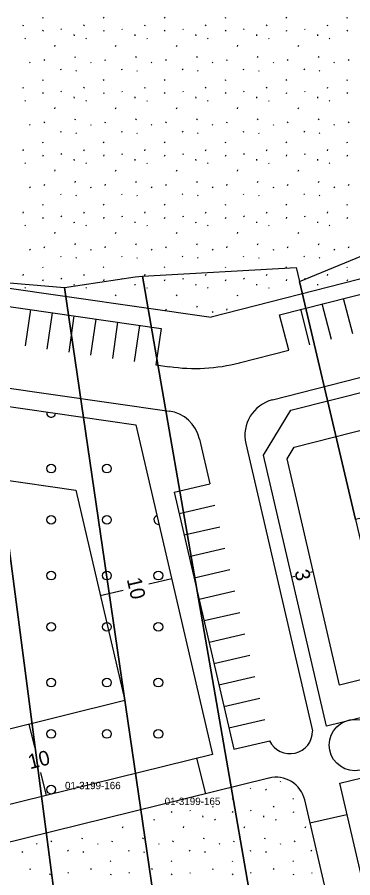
# Model space of a CAD drawing. Extents: x 419396 to 421519, y 4453567 to 4456767.
# Drawn here: x 420734.2 to 420779.9, y 4454509.3 to 4454626.7 of the extents above; entities that cross this region are included whole.
import ezdxf

# ---------------------------------------------------------------- set-up
doc = ezdxf.new("R2010")
doc.units = 0
for name, color, linetype in [('0_KADASTRO', 7, 'Continuous'), ('Level 20', 7, 'Continuous'), ('Level 28', 7, 'Continuous'), ('Level 29', 7, 'Continuous'), ('Level 41', 7, 'Continuous'), ('Level 45', 7, 'Continuous'), ('Level 55', 7, 'Continuous'), ('Level 62', 7, 'Continuous')]:
    doc.layers.add(name, color=color, linetype=linetype)

msp = doc.modelspace()

# ---------------------------------------------------------------- linework, layer by layer
at = {"layer": '0_KADASTRO'}
for points in [[(420772.63, 4454590.67), (420791.71, 4454598.53), (420811.87, 4454609.64), (420815.58, 4454610.06), (420819.08, 4454608.16), (420823.12, 4454593.39), (420826.61, 4454582.1), (420830.24, 4454569.83), (420819.46, 4454567.12), (420809.73, 4454564.96), (420781.04, 4454558.37), (420780.27, 4454558.19)], [(420700.02, 4454589.2), (420728.3, 4454590.91), (420741.39, 4454490.48), (420755.01, 4454491.22), (420760.8, 4454491.14), (420770.28, 4454414.41), (420737.81, 4454412.75), (420737.32, 4454424.69), (420737.17, 4454427.02), (420736.8, 4454440.33), (420736.79, 4454443.57), (420736.53, 4454449.88), (420735.04, 4454485.63), (420707.81, 4454489.19), (420700.8, 4454489.5)], [(420728.3, 4454590.91), (420740.64, 4454589.84), (420755.01, 4454491.22), (420741.39, 4454490.48)], [(420740.64, 4454589.84), (420750.24, 4454591.32), (420751.24, 4454591.38), (420768.78, 4454490.27), (420760.8, 4454491.14), (420755.01, 4454491.22)]]:
    msp.add_lwpolyline(points, close=True, dxfattribs=at)
msp.add_lwpolyline([(420768.78, 4454490.27), (420751.24, 4454591.38), (420772.2, 4454592.55), (420772.63, 4454590.67), (420780.27, 4454558.19), (420786.24, 4454532.73), (420787.63, 4454526.82), (420790.61, 4454514.19), (420793.59, 4454501.46)], dxfattribs=at)
at = {"layer": 'Level 20'}
for p, q in [((420771.91, 4454568.04), (420824.5, 4454581.5)), ((420770.95, 4454566.47), (420771.91, 4454568.04)), ((420778.11, 4454535.59), (420770.95, 4454566.47)), ((420729.79, 4454563.96), (420742.17, 4454562.18)), ((420742.17, 4454562.18), (420748.83, 4454533.49)), ((420774.53, 4454551.03), (420774.14, 4454550.94)), ((420755.24, 4454550.1), (420752.13, 4454549.37)), ((420771.61, 4454550.35), (420772, 4454550.44)), ((420833.44, 4454549.3), (420778.11, 4454535.59)), ((420745.5, 4454547.84), (420748.62, 4454548.56)), ((420748.83, 4454533.49), (420729.42, 4454528.68)), ((420735.78, 4454530.26), (420736.55, 4454527.15)), ((420738.18, 4454520.55), (420737.42, 4454523.66))]:
    msp.add_line(p, q, dxfattribs=at)
at = {"layer": 'Level 28'}
for p, q in [((420818.26, 4454600.55), (420760.62, 4454585.8)), ((420730.06, 4454590.19), (420760.62, 4454585.8)), ((420771.47, 4454573.09), (420826.07, 4454587.06)), ((420767.75, 4454566.98), (420771.47, 4454573.09)), ((420760.8, 4454526.15), (420729.31, 4454518.35)), ((420758.62, 4454525.61), (420759.83, 4454520.76)), ((420768.49, 4454522.91), (420729.26, 4454513.19)), ((420783.83, 4454497.68), (420778.14, 4454522.21)), ((420773.35, 4454519.93), (420778.6, 4454497.28)), ((420774.08, 4454516.79), (420779.12, 4454517.96))]:
    msp.add_line(p, q, dxfattribs=at)
msp.add_arc((420769.46, 4454519.03), 4, 13.0582, 103.9169, dxfattribs=at)
at = {"layer": 'Level 29'}
for p, q in [((420729.9, 4454574.05), (420750.37, 4454571.11)), ((420750.37, 4454571.11), (420760.8, 4454526.15)), ((420776.33, 4454530), (420767.75, 4454566.98)), ((420837.69, 4454545.21), (420776.33, 4454530)), ((420778.14, 4454522.21), (420839.83, 4454537.49))]:
    msp.add_line(p, q, dxfattribs=at)
at = {"layer": 'Level 41'}
for p, q in [((420737.63, 4454626.72), (420737.7, 4454626.61)), ((420745.92, 4454626.72), (420745.99, 4454626.61)), ((420754.21, 4454626.72), (420754.28, 4454626.61)), ((420762.51, 4454626.72), (420762.58, 4454626.61)), ((420770.8, 4454626.72), (420770.87, 4454626.61)), ((420779.09, 4454626.72), (420779.16, 4454626.61)), ((420734.99, 4454625.53), (420735.06, 4454625.68)), ((420737.68, 4454624.8), (420737.76, 4454624.96)), ((420740.15, 4454625.14), (420740.22, 4454625.03)), ((420743.28, 4454625.53), (420743.35, 4454625.68)), ((420745.98, 4454624.8), (420746.05, 4454624.96)), ((420748.44, 4454625.14), (420748.51, 4454625.03)), ((420751.57, 4454625.53), (420751.64, 4454625.68)), ((420754.27, 4454624.8), (420754.34, 4454624.96)), ((420756.74, 4454625.14), (420756.81, 4454625.03)), ((420759.86, 4454625.53), (420759.94, 4454625.68)), ((420762.56, 4454624.8), (420762.64, 4454624.96)), ((420765.03, 4454625.14), (420765.1, 4454625.03)), ((420768.16, 4454625.53), (420768.23, 4454625.68)), ((420770.86, 4454624.8), (420770.93, 4454624.96)), ((420773.32, 4454625.14), (420773.39, 4454625.03)), ((420776.45, 4454625.53), (420776.52, 4454625.68)), ((420779.15, 4454624.8), (420779.22, 4454624.96)), ((420735.24, 4454623.88), (420735.31, 4454623.77)), ((420741.91, 4454624.35), (420741.93, 4454624.19)), ((420743.54, 4454623.88), (420743.61, 4454623.77)), ((420750.2, 4454624.35), (420750.22, 4454624.19)), ((420751.83, 4454623.88), (420751.9, 4454623.77)), ((420758.49, 4454624.35), (420758.51, 4454624.19)), ((420760.12, 4454623.88), (420760.19, 4454623.77)), ((420766.79, 4454624.35), (420766.8, 4454624.19)), ((420768.42, 4454623.88), (420768.49, 4454623.77)), ((420775.08, 4454624.35), (420775.1, 4454624.19)), ((420776.71, 4454623.88), (420776.78, 4454623.77)), ((420739.3, 4454622.74), (420739.37, 4454622.9)), ((420747.59, 4454622.74), (420747.67, 4454622.9)), ((420755.89, 4454622.74), (420755.96, 4454622.9)), ((420764.18, 4454622.74), (420764.25, 4454622.9)), ((420772.47, 4454622.74), (420772.54, 4454622.9)), ((420735.87, 4454620.59), (420735.95, 4454620.48)), ((420737.86, 4454620.8), (420737.93, 4454620.96)), ((420742.07, 4454621.21), (420742.14, 4454621.37)), ((420744.17, 4454620.59), (420744.24, 4454620.48)), ((420746.16, 4454620.8), (420746.23, 4454620.96)), ((420750.37, 4454621.21), (420750.44, 4454621.37)), ((420752.46, 4454620.59), (420752.53, 4454620.48)), ((420754.45, 4454620.8), (420754.52, 4454620.96)), ((420758.66, 4454621.21), (420758.73, 4454621.37)), ((420760.75, 4454620.59), (420760.82, 4454620.48)), ((420762.74, 4454620.8), (420762.81, 4454620.96)), ((420766.95, 4454621.21), (420767.02, 4454621.37)), ((420769.05, 4454620.59), (420769.12, 4454620.48)), ((420771.03, 4454620.8), (420771.11, 4454620.96)), ((420775.24, 4454621.21), (420775.31, 4454621.37)), ((420777.34, 4454620.59), (420777.41, 4454620.48)), ((420779.33, 4454620.8), (420779.4, 4454620.96)), ((420740.08, 4454619.66), (420740.15, 4454619.55)), ((420742.18, 4454619.47), (420742.25, 4454619.36)), ((420748.38, 4454619.66), (420748.45, 4454619.55)), ((420750.47, 4454619.47), (420750.55, 4454619.36)), ((420756.67, 4454619.66), (420756.74, 4454619.55)), ((420758.77, 4454619.47), (420758.84, 4454619.36)), ((420764.96, 4454619.66), (420765.03, 4454619.55)), ((420767.06, 4454619.47), (420767.13, 4454619.36)), ((420773.25, 4454619.66), (420773.33, 4454619.55)), ((420775.35, 4454619.47), (420775.42, 4454619.36)), ((420737.63, 4454618.21), (420737.7, 4454618.1)), ((420745.92, 4454618.21), (420745.99, 4454618.1)), ((420754.21, 4454618.21), (420754.28, 4454618.1)), ((420762.51, 4454618.21), (420762.58, 4454618.1)), ((420770.8, 4454618.21), (420770.87, 4454618.1)), ((420779.09, 4454618.21), (420779.16, 4454618.1)), ((420734.99, 4454617.02), (420735.06, 4454617.17)), ((420743.28, 4454617.02), (420743.35, 4454617.17)), ((420751.57, 4454617.02), (420751.64, 4454617.17)), ((420759.86, 4454617.02), (420759.94, 4454617.17)), ((420768.16, 4454617.02), (420768.23, 4454617.17)), ((420776.45, 4454617.02), (420776.52, 4454617.17)), ((420737.68, 4454616.29), (420737.76, 4454616.45)), ((420740.15, 4454616.63), (420740.22, 4454616.52)), ((420741.91, 4454615.84), (420741.93, 4454615.68)), ((420745.98, 4454616.29), (420746.05, 4454616.45)), ((420748.44, 4454616.63), (420748.51, 4454616.52)), ((420750.2, 4454615.84), (420750.22, 4454615.68)), ((420754.27, 4454616.29), (420754.34, 4454616.45)), ((420756.74, 4454616.63), (420756.81, 4454616.52)), ((420758.49, 4454615.84), (420758.51, 4454615.68)), ((420762.56, 4454616.29), (420762.64, 4454616.45)), ((420765.03, 4454616.63), (420765.1, 4454616.52)), ((420766.79, 4454615.84), (420766.8, 4454615.68)), ((420770.86, 4454616.29), (420770.93, 4454616.45)), ((420773.32, 4454616.63), (420773.39, 4454616.52)), ((420775.08, 4454615.84), (420775.1, 4454615.68)), ((420779.15, 4454616.29), (420779.22, 4454616.45)), ((420735.24, 4454615.37), (420735.31, 4454615.26)), ((420739.3, 4454614.23), (420739.37, 4454614.39)), ((420743.54, 4454615.37), (420743.61, 4454615.26)), ((420747.59, 4454614.23), (420747.67, 4454614.39)), ((420751.83, 4454615.37), (420751.9, 4454615.26)), ((420755.89, 4454614.23), (420755.96, 4454614.39)), ((420760.12, 4454615.37), (420760.19, 4454615.26)), ((420764.18, 4454614.23), (420764.25, 4454614.39)), ((420768.42, 4454615.37), (420768.49, 4454615.26)), ((420772.47, 4454614.23), (420772.54, 4454614.39)), ((420776.71, 4454615.37), (420776.78, 4454615.26)), ((420735.87, 4454612.08), (420735.95, 4454611.97)), ((420737.86, 4454612.29), (420737.93, 4454612.45)), ((420742.07, 4454612.7), (420742.14, 4454612.86)), ((420744.17, 4454612.08), (420744.24, 4454611.97)), ((420746.16, 4454612.29), (420746.23, 4454612.45)), ((420750.37, 4454612.7), (420750.44, 4454612.86)), ((420752.46, 4454612.08), (420752.53, 4454611.97)), ((420754.45, 4454612.29), (420754.52, 4454612.45)), ((420758.66, 4454612.7), (420758.73, 4454612.86)), ((420760.75, 4454612.08), (420760.82, 4454611.97)), ((420762.74, 4454612.29), (420762.81, 4454612.45)), ((420766.95, 4454612.7), (420767.02, 4454612.86)), ((420769.05, 4454612.08), (420769.12, 4454611.97)), ((420771.03, 4454612.29), (420771.11, 4454612.45)), ((420775.24, 4454612.7), (420775.31, 4454612.86)), ((420777.34, 4454612.08), (420777.41, 4454611.97)), ((420779.33, 4454612.29), (420779.4, 4454612.45)), ((420740.08, 4454611.15), (420740.15, 4454611.04)), ((420742.18, 4454610.96), (420742.25, 4454610.85)), ((420748.38, 4454611.15), (420748.45, 4454611.04)), ((420750.47, 4454610.96), (420750.55, 4454610.85)), ((420756.67, 4454611.15), (420756.74, 4454611.04)), ((420758.77, 4454610.96), (420758.84, 4454610.85)), ((420764.96, 4454611.15), (420765.03, 4454611.04)), ((420767.06, 4454610.96), (420767.13, 4454610.85)), ((420773.25, 4454611.15), (420773.33, 4454611.04)), ((420775.35, 4454610.96), (420775.42, 4454610.85)), ((420737.63, 4454609.7), (420737.7, 4454609.59)), ((420745.92, 4454609.7), (420745.99, 4454609.59)), ((420754.21, 4454609.7), (420754.28, 4454609.59)), ((420762.51, 4454609.7), (420762.58, 4454609.59)), ((420770.8, 4454609.7), (420770.87, 4454609.59)), ((420779.09, 4454609.7), (420779.16, 4454609.59)), ((420734.99, 4454608.51), (420735.06, 4454608.66)), ((420743.28, 4454608.51), (420743.35, 4454608.66)), ((420751.57, 4454608.51), (420751.64, 4454608.66)), ((420759.86, 4454608.51), (420759.94, 4454608.66)), ((420768.16, 4454608.51), (420768.23, 4454608.66)), ((420776.45, 4454608.51), (420776.52, 4454608.66)), ((420737.68, 4454607.78), (420737.76, 4454607.94)), ((420740.15, 4454608.12), (420740.22, 4454608.01)), ((420745.98, 4454607.78), (420746.05, 4454607.94)), ((420748.44, 4454608.12), (420748.51, 4454608.01)), ((420754.27, 4454607.78), (420754.34, 4454607.94)), ((420756.74, 4454608.12), (420756.81, 4454608.01)), ((420762.56, 4454607.78), (420762.64, 4454607.94)), ((420765.03, 4454608.12), (420765.1, 4454608.01)), ((420770.86, 4454607.78), (420770.93, 4454607.94)), ((420773.32, 4454608.12), (420773.39, 4454608.01)), ((420779.15, 4454607.78), (420779.22, 4454607.94)), ((420735.24, 4454606.86), (420735.31, 4454606.75)), ((420741.91, 4454607.33), (420741.93, 4454607.17)), ((420743.54, 4454606.86), (420743.61, 4454606.75)), ((420750.2, 4454607.33), (420750.22, 4454607.17)), ((420751.83, 4454606.86), (420751.9, 4454606.75)), ((420758.49, 4454607.33), (420758.51, 4454607.17)), ((420760.12, 4454606.86), (420760.19, 4454606.75)), ((420766.79, 4454607.33), (420766.8, 4454607.17)), ((420768.42, 4454606.86), (420768.49, 4454606.75)), ((420775.08, 4454607.33), (420775.1, 4454607.17)), ((420776.71, 4454606.86), (420776.78, 4454606.75)), ((420739.3, 4454605.72), (420739.37, 4454605.88)), ((420747.59, 4454605.72), (420747.67, 4454605.88)), ((420755.89, 4454605.72), (420755.96, 4454605.88)), ((420764.18, 4454605.72), (420764.25, 4454605.88)), ((420772.47, 4454605.72), (420772.54, 4454605.88)), ((420737.86, 4454603.78), (420737.93, 4454603.94)), ((420742.07, 4454604.19), (420742.14, 4454604.35)), ((420746.16, 4454603.78), (420746.23, 4454603.94)), ((420750.37, 4454604.19), (420750.44, 4454604.35)), ((420754.45, 4454603.78), (420754.52, 4454603.94)), ((420758.66, 4454604.19), (420758.73, 4454604.35)), ((420762.74, 4454603.78), (420762.81, 4454603.94)), ((420766.95, 4454604.19), (420767.02, 4454604.35)), ((420771.03, 4454603.78), (420771.11, 4454603.94)), ((420775.24, 4454604.19), (420775.31, 4454604.35)), ((420779.33, 4454603.78), (420779.4, 4454603.94)), ((420735.87, 4454603.57), (420735.95, 4454603.46)), ((420740.08, 4454602.64), (420740.15, 4454602.53)), ((420744.17, 4454603.57), (420744.24, 4454603.46)), ((420748.38, 4454602.64), (420748.45, 4454602.53)), ((420752.46, 4454603.57), (420752.53, 4454603.46)), ((420756.67, 4454602.64), (420756.74, 4454602.53)), ((420760.75, 4454603.57), (420760.82, 4454603.46)), ((420764.96, 4454602.64), (420765.03, 4454602.53)), ((420769.05, 4454603.57), (420769.12, 4454603.46)), ((420773.25, 4454602.64), (420773.33, 4454602.53)), ((420777.34, 4454603.57), (420777.41, 4454603.46)), ((420742.18, 4454602.45), (420742.25, 4454602.34)), ((420750.47, 4454602.45), (420750.55, 4454602.34)), ((420758.77, 4454602.45), (420758.84, 4454602.34)), ((420767.06, 4454602.45), (420767.13, 4454602.34)), ((420775.35, 4454602.45), (420775.42, 4454602.34)), ((420737.63, 4454601.19), (420737.7, 4454601.08)), ((420745.92, 4454601.19), (420745.99, 4454601.08)), ((420754.21, 4454601.19), (420754.28, 4454601.08)), ((420762.51, 4454601.19), (420762.58, 4454601.08)), ((420770.8, 4454601.19), (420770.87, 4454601.08)), ((420779.09, 4454601.19), (420779.16, 4454601.08)), ((420734.99, 4454600), (420735.06, 4454600.15)), ((420737.68, 4454599.27), (420737.76, 4454599.43)), ((420740.15, 4454599.61), (420740.22, 4454599.5)), ((420743.28, 4454600), (420743.35, 4454600.15)), ((420745.98, 4454599.27), (420746.05, 4454599.43)), ((420748.44, 4454599.61), (420748.51, 4454599.5)), ((420751.57, 4454600), (420751.64, 4454600.15)), ((420754.27, 4454599.27), (420754.34, 4454599.43)), ((420756.74, 4454599.61), (420756.81, 4454599.5)), ((420759.86, 4454600), (420759.94, 4454600.15)), ((420762.56, 4454599.27), (420762.64, 4454599.43)), ((420765.03, 4454599.61), (420765.1, 4454599.5)), ((420768.16, 4454600), (420768.23, 4454600.15)), ((420770.86, 4454599.27), (420770.93, 4454599.43)), ((420773.32, 4454599.61), (420773.39, 4454599.5)), ((420776.45, 4454600), (420776.52, 4454600.15)), ((420779.15, 4454599.27), (420779.22, 4454599.43)), ((420735.24, 4454598.35), (420735.31, 4454598.24)), ((420741.91, 4454598.82), (420741.93, 4454598.66)), ((420743.54, 4454598.35), (420743.61, 4454598.24)), ((420750.2, 4454598.82), (420750.22, 4454598.66)), ((420751.83, 4454598.35), (420751.9, 4454598.24)), ((420758.49, 4454598.82), (420758.51, 4454598.66)), ((420760.12, 4454598.35), (420760.19, 4454598.24)), ((420766.79, 4454598.82), (420766.8, 4454598.66)), ((420768.42, 4454598.35), (420768.49, 4454598.24)), ((420775.08, 4454598.82), (420775.1, 4454598.66)), ((420776.71, 4454598.35), (420776.78, 4454598.24)), ((420739.3, 4454597.21), (420739.37, 4454597.37)), ((420747.59, 4454597.21), (420747.67, 4454597.37)), ((420755.89, 4454597.21), (420755.96, 4454597.37)), ((420764.18, 4454597.21), (420764.25, 4454597.37)), ((420772.47, 4454597.21), (420772.54, 4454597.37)), ((420742.07, 4454595.68), (420742.14, 4454595.84)), ((420750.37, 4454595.68), (420750.44, 4454595.84)), ((420758.66, 4454595.68), (420758.73, 4454595.84)), ((420766.95, 4454595.68), (420767.02, 4454595.84)), ((420775.24, 4454595.68), (420775.31, 4454595.84)), ((420735.87, 4454595.06), (420735.95, 4454594.95)), ((420737.86, 4454595.27), (420737.93, 4454595.43)), ((420744.17, 4454595.06), (420744.24, 4454594.95)), ((420746.16, 4454595.27), (420746.23, 4454595.43)), ((420752.46, 4454595.06), (420752.53, 4454594.95)), ((420754.45, 4454595.27), (420754.52, 4454595.43)), ((420760.75, 4454595.06), (420760.82, 4454594.95)), ((420762.74, 4454595.27), (420762.81, 4454595.43)), ((420769.05, 4454595.06), (420769.12, 4454594.95)), ((420771.03, 4454595.27), (420771.11, 4454595.43)), ((420777.34, 4454595.06), (420777.41, 4454594.95)), ((420779.33, 4454595.27), (420779.4, 4454595.43)), ((420740.08, 4454594.13), (420740.15, 4454594.02)), ((420742.18, 4454593.94), (420742.25, 4454593.83)), ((420748.38, 4454594.13), (420748.45, 4454594.02)), ((420750.47, 4454593.94), (420750.55, 4454593.83)), ((420756.67, 4454594.13), (420756.74, 4454594.02)), ((420758.77, 4454593.94), (420758.84, 4454593.83)), ((420764.96, 4454594.13), (420765.03, 4454594.02)), ((420767.06, 4454593.94), (420767.13, 4454593.83)), ((420773.25, 4454594.13), (420773.33, 4454594.02)), ((420775.35, 4454593.94), (420775.42, 4454593.83)), ((420737.63, 4454592.68), (420737.7, 4454592.57)), ((420745.92, 4454592.68), (420745.99, 4454592.57)), ((420754.21, 4454592.68), (420754.28, 4454592.57)), ((420762.51, 4454592.68), (420762.58, 4454592.57)), ((420770.8, 4454592.68), (420770.87, 4454592.57)), ((420779.09, 4454592.68), (420779.16, 4454592.57)), ((420734.99, 4454591.49), (420735.06, 4454591.64)), ((420737.68, 4454590.76), (420737.76, 4454590.92)), ((420740.15, 4454591.1), (420740.22, 4454590.99)), ((420743.28, 4454591.49), (420743.35, 4454591.64)), ((420745.98, 4454590.76), (420746.05, 4454590.92)), ((420748.44, 4454591.1), (420748.51, 4454590.99)), ((420751.57, 4454591.49), (420751.64, 4454591.64)), ((420754.27, 4454590.76), (420754.34, 4454590.92)), ((420756.74, 4454591.1), (420756.81, 4454590.99)), ((420759.86, 4454591.49), (420759.94, 4454591.64)), ((420762.56, 4454590.76), (420762.64, 4454590.92)), ((420765.03, 4454591.1), (420765.1, 4454590.99)), ((420768.16, 4454591.49), (420768.23, 4454591.64)), ((420770.86, 4454590.76), (420770.93, 4454590.92)), ((420773.32, 4454591.1), (420773.39, 4454590.99)), ((420776.45, 4454591.49), (420776.52, 4454591.64)), ((420779.15, 4454590.76), (420779.22, 4454590.92)), ((420735.24, 4454589.84), (420735.31, 4454589.73)), ((420741.91, 4454590.31), (420741.93, 4454590.15)), ((420743.54, 4454589.84), (420743.61, 4454589.73)), ((420750.2, 4454590.31), (420750.22, 4454590.15)), ((420751.83, 4454589.84), (420751.9, 4454589.73)), ((420758.49, 4454590.31), (420758.51, 4454590.15)), ((420760.12, 4454589.84), (420760.19, 4454589.73)), ((420766.79, 4454590.31), (420766.8, 4454590.15)), ((420768.42, 4454589.84), (420768.49, 4454589.73)), ((420775.08, 4454590.31), (420775.1, 4454590.15)), ((420739.37, 4454588.85), (420739.37, 4454588.86)), ((420747.59, 4454588.7), (420747.67, 4454588.86)), ((420755.89, 4454588.7), (420755.96, 4454588.86)), ((420764.18, 4454588.7), (420764.25, 4454588.86)), ((420772.54, 4454588.85), (420772.54, 4454588.86)), ((420750.41, 4454587.27), (420750.44, 4454587.33)), ((420754.45, 4454586.76), (420754.52, 4454586.92)), ((420758.66, 4454587.17), (420758.73, 4454587.33)), ((420760.75, 4454586.55), (420760.82, 4454586.44)), ((420762.74, 4454586.76), (420762.81, 4454586.92)), ((420770, 4454522.51), (420770.07, 4454522.4)), ((420765.92, 4454521.58), (420765.99, 4454521.47)), ((420768.02, 4454521.39), (420768.09, 4454521.28)), ((420763.46, 4454520.12), (420763.53, 4454520.02)), ((420771.75, 4454520.12), (420771.82, 4454520.02)), ((420752.53, 4454518.93), (420752.54, 4454518.96)), ((420755.23, 4454518.2), (420755.3, 4454518.36)), ((420757.69, 4454518.55), (420757.76, 4454518.44)), ((420760.82, 4454518.93), (420760.89, 4454519.09)), ((420763.52, 4454518.2), (420763.59, 4454518.36)), ((420765.98, 4454518.55), (420766.05, 4454518.44)), ((420769.11, 4454518.93), (420769.18, 4454519.09)), ((420771.81, 4454518.2), (420771.88, 4454518.36)), ((420751.16, 4454517.76), (420751.17, 4454517.6)), ((420752.79, 4454517.29), (420752.86, 4454517.18)), ((420759.45, 4454517.76), (420759.47, 4454517.6)), ((420761.08, 4454517.29), (420761.15, 4454517.18)), ((420767.74, 4454517.76), (420767.76, 4454517.6)), ((420769.37, 4454517.29), (420769.44, 4454517.18)), ((420748.55, 4454516.14), (420748.62, 4454516.3)), ((420756.84, 4454516.14), (420756.91, 4454516.3)), ((420765.13, 4454516.14), (420765.21, 4454516.3)), ((420773.43, 4454516.14), (420773.5, 4454516.3)), ((420743.03, 4454514.61), (420743.1, 4454514.77)), ((420751.32, 4454514.61), (420751.39, 4454514.77)), ((420759.61, 4454514.61), (420759.68, 4454514.77)), ((420767.91, 4454514.61), (420767.98, 4454514.77)), ((420736.83, 4454514), (420736.9, 4454513.89)), ((420738.82, 4454514.2), (420738.89, 4454514.36)), ((420745.12, 4454514), (420745.19, 4454513.89)), ((420747.11, 4454514.2), (420747.18, 4454514.36)), ((420753.42, 4454514), (420753.49, 4454513.89)), ((420755.4, 4454514.2), (420755.47, 4454514.36)), ((420761.71, 4454514), (420761.78, 4454513.89)), ((420763.7, 4454514.2), (420763.77, 4454514.36)), ((420770, 4454514), (420770.07, 4454513.89)), ((420771.99, 4454514.2), (420772.06, 4454514.36)), ((420734.84, 4454512.88), (420734.91, 4454512.77)), ((420741.04, 4454513.07), (420741.11, 4454512.96)), ((420743.14, 4454512.88), (420743.21, 4454512.77)), ((420749.33, 4454513.07), (420749.4, 4454512.96)), ((420751.43, 4454512.88), (420751.5, 4454512.77)), ((420757.62, 4454513.07), (420757.69, 4454512.96)), ((420759.72, 4454512.88), (420759.79, 4454512.77)), ((420765.92, 4454513.07), (420765.99, 4454512.96)), ((420768.02, 4454512.88), (420768.09, 4454512.77)), ((420774.21, 4454513.07), (420774.28, 4454512.96)), ((420738.58, 4454511.61), (420738.65, 4454511.51)), ((420746.87, 4454511.61), (420746.95, 4454511.51)), ((420755.17, 4454511.61), (420755.24, 4454511.51)), ((420763.46, 4454511.61), (420763.53, 4454511.51)), ((420771.75, 4454511.61), (420771.82, 4454511.51)), ((420735.94, 4454510.42), (420736.01, 4454510.58)), ((420741.1, 4454510.04), (420741.18, 4454509.93)), ((420744.23, 4454510.42), (420744.3, 4454510.58)), ((420749.4, 4454510.04), (420749.47, 4454509.93)), ((420752.53, 4454510.42), (420752.6, 4454510.58)), ((420757.69, 4454510.04), (420757.76, 4454509.93)), ((420760.82, 4454510.42), (420760.89, 4454510.58)), ((420765.98, 4454510.04), (420766.05, 4454509.93)), ((420769.11, 4454510.42), (420769.18, 4454510.58)), ((420774.28, 4454510.04), (420774.35, 4454509.93)), ((420738.64, 4454509.69), (420738.71, 4454509.85)), ((420746.93, 4454509.69), (420747, 4454509.85)), ((420755.23, 4454509.69), (420755.3, 4454509.85)), ((420763.52, 4454509.69), (420763.59, 4454509.85)), ((420771.81, 4454509.69), (420771.88, 4454509.85))]:
    msp.add_line(p, q, dxfattribs=at)
at = {"layer": 'Level 45'}
for centre in [(420738.81, 4454565.14), (420746.41, 4454565.14), (420738.81, 4454558.14), (420746.41, 4454558.14), (420738.81, 4454550.54), (420746.41, 4454550.54), (420753.41, 4454550.54), (420738.81, 4454543.54), (420746.41, 4454543.54), (420753.41, 4454543.54), (420738.81, 4454535.94), (420746.41, 4454535.94), (420753.41, 4454535.94), (420738.81, 4454528.94), (420746.41, 4454528.94), (420753.41, 4454528.94), (420738.81, 4454521.34)]:
    msp.add_circle(centre, 0.6, dxfattribs=at)
for centre, start, end in [((420738.81, 4454572.74), 169.1179, 354.5093), ((420753.41, 4454558.14), 106.0677, 280.0473)]:
    msp.add_arc(centre, 0.6, start, end, dxfattribs=at)
at = {"layer": 'Level 55'}
msp.add_circle((420780.2, 4454527.42), 3.5, dxfattribs=at)
at = {"layer": 'Level 62'}
for p, q in [((420768.97, 4454574.52), (420906.17, 4454609.63)), ((420769.94, 4454586.12), (420819.35, 4454598.76)), ((420730.04, 4454587.67), (420753.8, 4454584.25)), ((420776.99, 4454582.76), (420775.75, 4454587.61)), ((420779.9, 4454583.51), (420778.66, 4454588.35)), ((420735.98, 4454586.82), (420735.27, 4454581.87)), ((420738.95, 4454586.39), (420738.24, 4454581.44)), ((420774.08, 4454582.02), (420772.84, 4454586.87)), ((420741.92, 4454585.96), (420741.21, 4454581.01)), ((420744.89, 4454585.54), (420744.18, 4454580.59)), ((420747.86, 4454585.11), (420747.15, 4454580.16)), ((420771.18, 4454581.28), (420769.94, 4454586.12)), ((420750.83, 4454584.68), (420750.12, 4454579.73)), ((420753.8, 4454584.25), (420753.09, 4454579.31)), ((420764.45, 4454579.56), (420771.18, 4454581.28)), ((420753.09, 4454579.31), (420754.92, 4454579.04)), ((420729.92, 4454576.58), (420754.87, 4454572.99)), ((420759.03, 4454569.17), (420760.45, 4454563.05)), ((420765.34, 4454568.54), (420774.43, 4454529.34)), ((420755.58, 4454561.92), (420760.45, 4454563.05)), ((420755.58, 4454561.92), (420763.71, 4454526.85)), ((420756.26, 4454559), (420761.13, 4454560.13)), ((420756.94, 4454556.08), (420761.81, 4454557.21)), ((420757.61, 4454553.16), (420762.48, 4454554.29)), ((420758.29, 4454550.23), (420763.16, 4454551.36)), ((420758.97, 4454547.31), (420763.84, 4454548.44)), ((420759.65, 4454544.39), (420764.52, 4454545.52)), ((420760.33, 4454541.47), (420765.2, 4454542.59)), ((420761, 4454538.54), (420765.87, 4454539.67)), ((420761.68, 4454535.62), (420766.55, 4454536.75)), ((420762.36, 4454532.7), (420767.23, 4454533.83)), ((420763.04, 4454529.78), (420767.91, 4454530.91)), ((420763.71, 4454526.85), (420768.59, 4454527.98))]:
    msp.add_line(p, q, dxfattribs=at)
for centre, radius, start, end in [((420758.4, 4454603.23), 24.43, 261.8136, 284.3538), ((420770.21, 4454569.67), 5, 104.3538, 193.0582), ((420754.16, 4454568.04), 5, 13.0582, 81.8136), ((420771.35, 4454529.32), 3.08, 205.8375, 0.279)]:
    msp.add_arc(centre, radius, start, end, dxfattribs=at)

# ---------------------------------------------------------------- texts
at = {"layer": '0_KADASTRO'}
for s, p in [('01-3199-166', (420740.7, 4454521.4)), ('01-3199-165', (420754.28, 4454519.24))]:
    msp.add_text(s, height=1, dxfattribs=at).set_placement(p)
at = {"layer": 'Level 20'}
for s, rotation, p in [('3', 283.0583, (420771.95, 4454551.12)), ('10', 283.0583, (420749.1, 4454550.04)), ('10', 13.9169, (420735.93, 4454524.11))]:
    msp.add_text(s, height=2, rotation=rotation, dxfattribs=at).set_placement(p)

doc.saveas('drawing.dxf')
